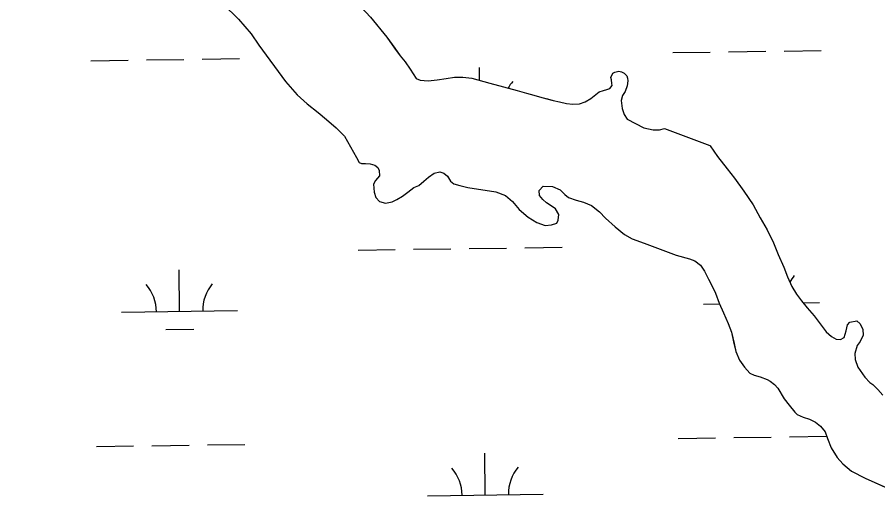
# Model space of a CAD drawing. Extents: x 3767014 to 3805179, y 361544 to 387384.
# Drawn here: x 3790112 to 3790854, y 367447 to 367868 of the extents above; entities that cross this region are included whole.
import ezdxf

# ---------------------------------------------------------------- set-up
doc = ezdxf.new("R2010")
doc.units = 0
for name, color, linetype in [('V-RIVR-EDGE', 7, 'Continuous'), ('V-TOPO-SHOR', 7, 'Continuous'), ('V-WETL-SWMP', 7, 'Continuous')]:
    doc.layers.add(name, color=color, linetype=linetype)

msp = doc.modelspace()

# ---------------------------------------------------------------- linework, layer by layer
at = {"layer": 'V-RIVR-EDGE'}
msp.add_spline([(3785266.865, 377529.211), (3785342.8, 377494.248), (3785391.258, 377467.439), (3785439.72, 377442.249), (3785475.246, 377418.707), (3785525.316, 377389.469), (3785575.383, 377359.422), (3785621.413, 377331.811), (3785722.351, 377269.288), (3785796.661, 377231.094), (3785852.385, 377199.415), (3785928.324, 377166.069), (3785964.678, 377149.804), (3786028.506, 377124.576), (3786060.018, 377113.175), (3786092.316, 377092.068), (3786117.34, 377073.405), (3786135.083, 377053.143), (3786154.458, 377039.347), (3786176.258, 377024.735), (3786206.946, 377006.867), (3786256.211, 376979.248), (3786328.098, 376942.677), (3786374.949, 376919.917), (3786491.265, 376862.208), (3786553.467, 376833.749), (3786619.713, 376805.279), (3786729.589, 376759.718), (3786796.656, 376736.099), (3786845.136, 376718.187), (3786867.767, 376712.469), (3787003.51, 376661.992), (3787089.16, 376631.048), (3787163.496, 376603.367), (3787230.559, 376578.13), (3787257.223, 376568.359), (3787300.044, 376551.27), (3787354.992, 376532.533), (3787409.127, 376512.181), (3787544.074, 376466.558), (3787612.756, 376442.126), (3787657.197, 376425.841), (3787730.724, 376398.162), (3787781.63, 376380.244), (3787834.96, 376361.511), (3787891.524, 376341.961), (3787940, 376322.432), (3787998.976, 376297.215), (3788050.697, 376281.721), (3788117.768, 376259.719), (3788176.757, 376240.164), (3788221.198, 376223.879), (3788259.981, 376209.226), (3788406.252, 376164.383), (3788541.215, 376125.23), (3788606.67, 376104.041), (3788679.39, 376077.173), (3788748.889, 376055.974), (3788871.693, 376005.528), (3788969.454, 375966.467), (3789047.013, 375933.926), (3789119.723, 375903.014), (3789155.253, 375881.09), (3789182.716, 375867.274), (3789214.225, 375854.256), (3789257.04, 375834.74), (3789281.286, 375828.21), (3789303.105, 375821.686), (3789328.955, 375809.491), (3789367.724, 375789.177), (3789414.577, 375767.225), (3789468.708, 375745.255), (3789509.105, 375728.981), (3789555.157, 375710.266), (3789585.849, 375694.015), (3789620.578, 375675.328), (3789681.97, 375646.062), (3789753.859, 375610.3), (3789792.633, 375591.603), (3789842.712, 375566.408), (3789897.64, 375539.584), (3789938.019, 375516.03), (3789968.727, 375506.25), (3790004.289, 375497.265), (3790030.972, 375494.773), (3790047.128, 375487.455), (3790077.007, 375469.589), (3790124.633, 375433.077), (3790192.442, 375382.768), (3790252.165, 375332.478), (3790290.91, 375302.459), (3790337.741, 375271.611), (3790406.357, 375220.491), (3790469.329, 375175.855), (3790570.248, 375106.054), (3790647.751, 375050.868), (3790691.367, 375028.115), (3790744.667, 374997.251), (3790806.838, 374955.852), (3790873.863, 374915.249), (3790932, 374877.903), (3791002.231, 374825.97), (3791052.265, 374782.175), (3791082.927, 374753.793), (3791131.331, 374705.149), (3791170.05, 374664.616), (3791192.631, 374638.681), (3791220.891, 374620.01), (3791288.67, 374557.569), (3791322.577, 374533.223), (3791362.944, 374504.817), (3791396.042, 374480.473), (3791434.785, 374449.645), (3791482.407, 374411.517), (3791534.052, 374365.291), (3791646.192, 374254.216), (3791707.514, 374196.644), (3791738.968, 374161.791), (3791773.65, 374123.694), (3791803.497, 374092.888), (3791829.321, 374070.18), (3791830.912, 374059.662), (3791837.316, 374032.958), (3791849.409, 374017.562), (3791884.123, 373992.405), (3791930.977, 373971.262), (3791954.393, 373955.838), (3791993.134, 373924.202), (3792026.979, 373874.785), (3792047.912, 373836.722), (3792063.186, 373799.482), (3792086.509, 373746.857), (3792112.249, 373690.181), (3792141.261, 373648.864), (3792158.993, 373624.558), (3792177.552, 373607.528), (3792214.702, 373586.409), (3792255.083, 373563.665), (3792301.119, 373538.48), (3792346.34, 373510.871), (3792382.671, 373485.71), (3792422.225, 373455.689), (3792479.537, 373411.875), (3792548.144, 373356.711), (3792619.168, 373298.307), (3792672.431, 373252.077), (3792709.534, 373212.357), (3792750.656, 373162.113), (3792839.385, 373068.08), (3792888.572, 373008.92), (3792945.027, 372945.699), (3792999.062, 372884.91), (3793053.898, 372820.884), (3793149.89, 372720.363), (3793208.761, 372653.092), (3793261.195, 372598.777), (3793315.232, 372538.796), (3793358.792, 372493.399), (3793409.592, 372432.618), (3793462.809, 372367.787), (3793498.283, 372323.219), (3793536.997, 372280.26), (3793578.124, 372232.443), (3793604.724, 372196.792), (3793668.438, 372125.466), (3793703.128, 372090.604), (3793760.41, 372034.66), (3793806.384, 371984.404), (3793839.438, 371942.268), (3793939.427, 371823.136), (3793981.333, 371763.186), (3794029.674, 371688.662), (3794050.609, 371651.408), (3794073.177, 371620.62), (3794178.796, 371488.535), (3794237.625, 371404.28), (3794268.243, 371358.106), (3794301.293, 371314.353), (3794332.724, 371269.794), (3794395.613, 371192), (3794429.476, 371149.862), (3794472.201, 371093.953), (3794523.788, 371024.274), (3794601.175, 370922.181), (3794640.679, 370871.942), (3794687.421, 370805.509), (3794733.389, 370752.828), (3794829.339, 370635.323), (3794895.463, 370557.521), (3794959.948, 370470.826), (3795013.158, 370403.569), (3795070.394, 370329.023), (3795159.854, 370203.448), (3795225.98, 370126.454), (3795296.13, 370041.363), (3795379.18, 369940.065), (3795459.001, 369841.201), (3795508.163, 369772.337), (3795554.103, 369708.333), (3795661.315, 369566.538), (3795715.338, 369500.897), (3795762.105, 369444.169), (3795798.366, 369390.703), (3795915.247, 369234.327), (3795963.601, 369165.465), (3796028.082, 369077.153), (3796043.387, 369052.853), (3796054.672, 369037.459), (3796077.242, 369007.48), (3796148.213, 368927.239), (3796183.677, 368878.627), (3796226.382, 368814.631), (3796275.531, 368740.105), (3796314.222, 368688.25), (3796353.714, 368633.158), (3796401.268, 368567.533), (3796456.873, 368487.33), (3796513.292, 368409.551), (3796545.533, 368365.8), (3796626.113, 368246.716), (3796670.449, 368188.377), (3796704.298, 368140.578), (3796751.041, 368074.145), (3796787.308, 368023.105), (3796838.907, 367958.278), (3796844.528, 367942.09), (3796845.295, 367925.104), (3796846.094, 367921.059), (3796852.559, 367919.425), (3796863.071, 367918.59), (3796875.166, 367904.003), (3796903.398, 367874.01), (3796931.629, 367844.017), (3796952.579, 367812.424), (3796982.392, 367767.87), (3797007.371, 367730.606), (3797037.194, 367690.095), (3797062.185, 367657.684), (3797075.869, 367631.77), (3797095.223, 367609.078), (3797126.665, 367569.372), (3797156.484, 367527.244), (3797212.099, 367451.085), (3797254.808, 367388.706), (3797302.183, 367327.228)], degree=3, dxfattribs=at)
at = {"layer": 'V-TOPO-SHOR'}
for points in [[(3790289.371, 367879.441), (3790302.427, 367866.592), (3790313.431, 367854.001), (3790320.08, 367844.242), (3790343.102, 367812.65), (3790353.084, 367801.343), (3790361.788, 367793.374), (3790371.264, 367786.175), (3790378.434, 367780.005), (3790386.628, 367772.808), (3790393.796, 367765.611), (3790404.122, 367747.099)], [(3790408.259, 367876.945), (3790416.451, 367868.208)], [(3790416.451, 367868.208), (3790430.525, 367850.995), (3790437.175, 367841.492), (3790441.779, 367834.813), (3790446.129, 367829.677), (3790450.477, 367823.512), (3790455.83, 367815.374)], [(3790455.83, 367815.374), (3790459.097, 367813.881), (3790466.017, 367813.354), (3790473.709, 367814.108), (3790481.659, 367815.376), (3790488.842, 367816.385), (3790496.02, 367816.629), (3790503.71, 367815.589), (3790519.341, 367811.2), (3790542.915, 367804.998), (3790550.859, 367802.676), (3790557.265, 367801.126), (3790564.184, 367799.061), (3790569.052, 367797.769), (3790573.922, 367796.479), (3790579.302, 367795.187), (3790585.452, 367793.892), (3790590.834, 367793.112), (3790596.476, 367793.614), (3790601.607, 367795.141), (3790606.485, 367798.209), (3790610.593, 367801.533), (3790613.673, 367803.835), (3790617.266, 367805.109), (3790620.088, 367805.873), (3790622.654, 367806.639), (3790624.71, 367809.455), (3790624.456, 367810.993), (3790624.206, 367814.325), (3790623.696, 367816.121), (3790625.243, 367819.965), (3790627.039, 367820.729), (3790630.375, 367821.749), (3790632.937, 367820.975), (3790634.987, 367819.947), (3790637.289, 367817.635), (3790638.055, 367815.58), (3790638.305, 367813.272), (3790637.785, 367808.916), (3790635.98, 367804.048), (3790633.666, 367800.72), (3790632.632, 367796.362), (3790633.388, 367789.44), (3790635.171, 367784.308), (3790637.727, 367780.201), (3790652.071, 367772.738), (3790660.016, 367771.184), (3790665.656, 367771.174), (3790670.016, 367772.19), (3790709.045, 367757.475)], [(3790709.045, 367757.475), (3790709.155, 367757.26), (3790715.57, 367747.984), (3790724.038, 367737.421), (3790730.196, 367729.433), (3790738.407, 367718.098), (3790746.359, 367706.506), (3790752.511, 367695.174), (3790758.408, 367684.873), (3790763.788, 367673.544), (3790767.884, 367663.502), (3790772.752, 367652.689), (3790776.078, 367644.192), (3790779.664, 367635.952), (3790783.766, 367629.514), (3790788.128, 367623.589), (3790793.005, 367617.662), (3790798.909, 367610.705), (3790805.067, 367602.718), (3790809.43, 367596.793), (3790813.796, 367592.924), (3790817.906, 367590.602), (3790821.765, 367590.335), (3790824.855, 367592.131), (3790826.668, 367597.788), (3790827.706, 367602.931), (3790829.768, 367605.243), (3790835.689, 367606.517), (3790838.511, 367603.68), (3790841.075, 367598.787), (3790841.323, 367593.901), (3790838.74, 367588.502), (3790836.16, 367585.162), (3790834.089, 367578.221), (3790834.335, 367573.077), (3790836.637, 367566.384), (3790842.54, 367557.883), (3790846.904, 367553.242), (3790849.472, 367551.438), (3790853.836, 367547.313), (3790858.201, 367542.416)], [(3790404.122, 367747.099), (3790406.682, 367742.983), (3790408.48, 367741.953), (3790412.077, 367741.947), (3790415.929, 367741.683), (3790420.037, 367740.646), (3790422.603, 367738.586), (3790423.883, 367736.014), (3790424.129, 367731.389), (3790420.783, 367727.285), (3790418.978, 367724.207), (3790419.478, 367717.268), (3790421.012, 367712.642), (3790424.086, 367709.295), (3790429.222, 367707.743), (3790434.877, 367709.017), (3790438.991, 367711.065), (3790443.878, 367713.881), (3790448.51, 367717.469), (3790453.655, 367721.311), (3790458.025, 367723.101), (3790462.4, 367726.947), (3790466.263, 367730.279), (3790471.149, 367733.609), (3790476.034, 367734.883), (3790479.628, 367733.593), (3790482.706, 367731.019), (3790485.266, 367726.902), (3790488.344, 367724.584), (3790493.48, 367723.031), (3790500.415, 367721.477), (3790524.557, 367717.576), (3790532.771, 367714.477), (3790538.67, 367709.326), (3790544.566, 367702.379), (3790552.258, 367695.684), (3790559.7, 367691.302), (3790566.889, 367688.719), (3790572.541, 367689.223), (3790576.912, 367690.499), (3790578.202, 367693.063), (3790578.726, 367698.201), (3790575.908, 367702.832), (3790571.29, 367706.18), (3790568.212, 367708.243), (3790564.878, 367711.073), (3790562.058, 367714.42), (3790561.81, 367718.788), (3790565.156, 367722.634), (3790573.377, 367722.362), (3790580.051, 367719.265), (3790583.898, 367715.405), (3790586.976, 367712.828), (3790593.65, 367710.504), (3790600.071, 367708.693), (3790607.001, 367705.855), (3790613.927, 367700.444), (3790619.054, 367694.783), (3790627.262, 367687.572), (3790635.468, 367680.877), (3790642.141, 367677.011), (3790652.411, 367673.394), (3790679.879, 367663.064), (3790691.434, 367659.957), (3790696.056, 367658.151), (3790700.931, 367654.286), (3790704.517, 367649.142), (3790707.843, 367642.199), (3790711.427, 367635.768), (3790713.985, 367630.112), (3790717.05, 367621.629), (3790720.63, 367613.144), (3790724.724, 367604.143), (3790727.534, 367596.686), (3790729.83, 367586.919), (3790731.356, 367579.981), (3790734.682, 367572.524), (3790738.78, 367566.349), (3790743.394, 367561.203), (3790747.244, 367559.396), (3790752.38, 367558.102), (3790758.543, 367555.777), (3790761.109, 367554.487), (3790764.699, 367551.399), (3790767.519, 367548.31), (3790773.153, 367539.049), (3790777.509, 367533.647), (3790782.38, 367527.728), (3790784.432, 367525.668), (3790789.564, 367523.345), (3790794.956, 367521.537), (3790800.089, 367518.958), (3790804.451, 367515.61), (3790808.551, 367510.719), (3790810.595, 367504.807), (3790813.663, 367496.838), (3790818.785, 367488.605), (3790823.655, 367482.944), (3790831.093, 367476.763), (3790842.9, 367470.832), (3790882.942, 367452.769)]]:
    msp.add_lwpolyline(points, dxfattribs=at)
at = {"layer": 'V-WETL-SWMP'}
for p, q in [((3790289.37, 367879.442), (3790302.426, 367866.592)), ((3790302.426, 367866.592), (3790313.43, 367854.002)), ((3790416.452, 367868.209), (3790430.525, 367850.996)), ((3790313.43, 367854.002), (3790320.08, 367844.242)), ((3790430.525, 367850.996), (3790437.176, 367841.493)), ((3790320.08, 367844.242), (3790343.102, 367812.649)), ((3790437.176, 367841.493), (3790441.779, 367834.815)), ((3790725.145, 367838.349), (3790757.142, 367838.793)), ((3790773.14, 367839.015), (3790805.137, 367839.46)), ((3790223.267, 367831.366), (3790255.264, 367831.811)), ((3790271.263, 367832.033), (3790303.26, 367832.477)), ((3790441.779, 367834.815), (3790446.13, 367829.677)), ((3790677.149, 367837.682), (3790709.146, 367838.126)), ((3790175.272, 367830.699), (3790207.269, 367831.144)), ((3790446.13, 367829.677), (3790450.478, 367823.513)), ((3790510.403, 367813.71), (3790510.247, 367824.933)), ((3790450.478, 367823.513), (3790455.832, 367815.374)), ((3790481.661, 367815.376), (3790488.842, 367816.387)), ((3790488.842, 367816.387), (3790496.021, 367816.63)), ((3790496.021, 367816.63), (3790503.711, 367815.589)), ((3790623.698, 367816.123), (3790625.244, 367819.966)), ((3790625.244, 367819.966), (3790627.04, 367820.731)), ((3790627.04, 367820.731), (3790630.375, 367821.75)), ((3790630.375, 367821.75), (3790632.938, 367820.976)), ((3790632.938, 367820.976), (3790634.987, 367819.947)), ((3790634.987, 367819.947), (3790637.289, 367817.635)), ((3790637.289, 367817.635), (3790638.055, 367815.582)), ((3790343.102, 367812.649), (3790353.083, 367801.343)), ((3790455.832, 367815.374), (3790459.097, 367813.882)), ((3790459.097, 367813.882), (3790466.018, 367813.355)), ((3790466.018, 367813.355), (3790473.711, 367814.109)), ((3790473.711, 367814.109), (3790481.661, 367815.376)), ((3790503.711, 367815.589), (3790519.341, 367811.2)), ((3790519.341, 367811.2), (3790542.916, 367805)), ((3790622.654, 367806.639), (3790624.711, 367809.455)), ((3790624.208, 367814.327), (3790623.698, 367816.123)), ((3790624.457, 367810.994), (3790624.208, 367814.327)), ((3790624.711, 367809.455), (3790624.457, 367810.994)), ((3790638.306, 367813.274), (3790637.785, 367808.917)), ((3790638.055, 367815.582), (3790638.306, 367813.274)), ((3790542.916, 367805), (3790550.86, 367802.677)), ((3790550.86, 367802.677), (3790557.266, 367801.127)), ((3790606.486, 367798.21), (3790610.594, 367801.535)), ((3790610.594, 367801.535), (3790613.675, 367803.836)), ((3790613.675, 367803.836), (3790617.267, 367805.111)), ((3790617.267, 367805.111), (3790620.089, 367805.875)), ((3790620.089, 367805.875), (3790622.654, 367806.639)), ((3790635.981, 367804.049), (3790633.667, 367800.721)), ((3790637.785, 367808.917), (3790635.981, 367804.049)), ((3790353.083, 367801.343), (3790361.788, 367793.375)), ((3790557.266, 367801.127), (3790564.184, 367799.062)), ((3790564.184, 367799.062), (3790573.922, 367796.479)), ((3790573.922, 367796.479), (3790579.303, 367795.187)), ((3790579.303, 367795.187), (3790585.454, 367793.893)), ((3790596.478, 367793.615), (3790601.608, 367795.143)), ((3790601.608, 367795.143), (3790606.486, 367798.21)), ((3790633.667, 367800.721), (3790632.633, 367796.364)), ((3790632.633, 367796.364), (3790633.389, 367789.44)), ((3790361.788, 367793.375), (3790371.265, 367786.175)), ((3790585.454, 367793.893), (3790590.836, 367793.113)), ((3790590.836, 367793.113), (3790596.478, 367793.615)), ((3790633.389, 367789.44), (3790635.173, 367784.309)), ((3790371.265, 367786.175), (3790378.434, 367780.005)), ((3790378.434, 367780.005), (3790386.628, 367772.807)), ((3790635.173, 367784.309), (3790637.729, 367780.202)), ((3790637.729, 367780.202), (3790652.072, 367772.739)), ((3790386.628, 367772.807), (3790393.796, 367765.611)), ((3790652.072, 367772.739), (3790660.016, 367771.185)), ((3790665.657, 367771.174), (3790670.017, 367772.191)), ((3790670.017, 367772.191), (3790709.046, 367757.476)), ((3790393.796, 367765.611), (3790404.122, 367747.1)), ((3790660.016, 367771.185), (3790665.657, 367771.174)), ((3790709.046, 367757.476), (3790709.157, 367757.26)), ((3790709.157, 367757.26), (3790715.571, 367747.986)), ((3790404.122, 367747.1), (3790406.683, 367742.984)), ((3790406.683, 367742.984), (3790408.48, 367741.953)), ((3790715.571, 367747.986), (3790724.039, 367737.422)), ((3790408.48, 367741.953), (3790412.076, 367741.946)), ((3790412.076, 367741.946), (3790415.929, 367741.682)), ((3790415.929, 367741.682), (3790420.038, 367740.646)), ((3790420.038, 367740.646), (3790422.603, 367738.586)), ((3790422.603, 367738.586), (3790423.883, 367736.014)), ((3790423.883, 367736.014), (3790424.13, 367731.389)), ((3790471.149, 367733.609), (3790476.033, 367734.884)), ((3790476.033, 367734.884), (3790479.628, 367733.593)), ((3790724.039, 367737.422), (3790730.198, 367729.435)), ((3790424.13, 367731.389), (3790420.783, 367727.285)), ((3790462.401, 367726.947), (3790466.262, 367730.279)), ((3790466.262, 367730.279), (3790471.149, 367733.609)), ((3790479.628, 367733.593), (3790482.705, 367731.018)), ((3790482.705, 367731.018), (3790485.266, 367726.902)), ((3790730.198, 367729.435), (3790738.408, 367718.099)), ((3790420.783, 367727.285), (3790418.978, 367724.206)), ((3790418.978, 367724.206), (3790419.478, 367717.268)), ((3790448.51, 367717.468), (3790453.655, 367721.312)), ((3790453.655, 367721.312), (3790458.026, 367723.102)), ((3790458.026, 367723.102), (3790462.401, 367726.947)), ((3790485.266, 367726.902), (3790488.345, 367724.584)), ((3790488.345, 367724.584), (3790493.48, 367723.032)), ((3790493.48, 367723.032), (3790500.414, 367721.477)), ((3790500.414, 367721.477), (3790524.556, 367717.576)), ((3790561.81, 367718.788), (3790565.157, 367722.635)), ((3790565.157, 367722.635), (3790573.378, 367722.362)), ((3790573.378, 367722.362), (3790580.052, 367719.266)), ((3790419.478, 367717.268), (3790421.011, 367712.641)), ((3790421.011, 367712.641), (3790424.087, 367709.295)), ((3790438.991, 367711.064), (3790443.878, 367713.881)), ((3790443.878, 367713.881), (3790448.51, 367717.468)), ((3790524.556, 367717.576), (3790532.771, 367714.477)), ((3790532.771, 367714.477), (3790538.67, 367709.327)), ((3790562.058, 367714.42), (3790561.81, 367718.788)), ((3790564.878, 367711.074), (3790562.058, 367714.42)), ((3790580.052, 367719.266), (3790583.898, 367715.405)), ((3790583.898, 367715.405), (3790586.976, 367712.829)), ((3790586.976, 367712.829), (3790593.651, 367710.504)), ((3790738.408, 367718.099), (3790746.36, 367706.507)), ((3790424.087, 367709.295), (3790429.222, 367707.743)), ((3790429.222, 367707.743), (3790434.877, 367709.017)), ((3790434.877, 367709.017), (3790438.991, 367711.064)), ((3790538.67, 367709.327), (3790544.565, 367702.379)), ((3790568.212, 367708.242), (3790564.878, 367711.074)), ((3790571.291, 367706.181), (3790568.212, 367708.242)), ((3790575.909, 367702.832), (3790571.291, 367706.181)), ((3790593.651, 367710.504), (3790600.07, 367708.693)), ((3790600.07, 367708.693), (3790607.001, 367705.854)), ((3790607.001, 367705.854), (3790613.927, 367700.445)), ((3790746.36, 367706.507), (3790752.512, 367695.176)), ((3790544.565, 367702.379), (3790552.259, 367695.684)), ((3790578.726, 367698.202), (3790575.909, 367702.832)), ((3790578.202, 367693.064), (3790578.726, 367698.202)), ((3790613.927, 367700.445), (3790619.054, 367694.783)), ((3790552.259, 367695.684), (3790559.701, 367691.302)), ((3790559.701, 367691.302), (3790566.889, 367688.719)), ((3790572.542, 367689.222), (3790576.912, 367690.498)), ((3790576.912, 367690.498), (3790578.202, 367693.064)), ((3790619.054, 367694.783), (3790627.261, 367687.573)), ((3790752.512, 367695.176), (3790758.409, 367684.874)), ((3790566.889, 367688.719), (3790572.542, 367689.222)), ((3790627.261, 367687.573), (3790635.469, 367680.877)), ((3790758.409, 367684.874), (3790763.789, 367673.545)), ((3790635.469, 367680.877), (3790642.141, 367677.011)), ((3790642.141, 367677.011), (3790652.411, 367673.394)), ((3790453.558, 367668.048), (3790485.555, 367668.493)), ((3790501.553, 367668.715), (3790533.55, 367669.159)), ((3790549.549, 367669.382), (3790581.546, 367669.826)), ((3790652.411, 367673.394), (3790679.88, 367663.064)), ((3790763.789, 367673.545), (3790767.885, 367663.504)), ((3790405.563, 367667.381), (3790437.559, 367667.826)), ((3790679.88, 367663.064), (3790691.435, 367659.958)), ((3790767.885, 367663.504), (3790772.752, 367652.689)), ((3790691.435, 367659.958), (3790696.056, 367658.151)), ((3790696.056, 367658.151), (3790700.93, 367654.287)), ((3790700.93, 367654.287), (3790704.516, 367649.142)), ((3790251.69, 367614.497), (3790251.19, 367650.494)), ((3790704.516, 367649.142), (3790707.842, 367642.199)), ((3790772.752, 367652.689), (3790776.079, 367644.193)), ((3790707.842, 367642.199), (3790711.427, 367635.769)), ((3790776.079, 367644.193), (3790779.665, 367635.954)), ((3790711.427, 367635.769), (3790713.985, 367630.112)), ((3790779.665, 367635.954), (3790783.768, 367629.515)), ((3790713.985, 367630.112), (3790717.051, 367621.628)), ((3790783.768, 367629.515), (3790788.13, 367623.589)), ((3790788.13, 367623.589), (3790793.006, 367617.663)), ((3790703.555, 367620.774), (3790717.331, 367620.965)), ((3790717.051, 367621.628), (3790720.631, 367613.143)), ((3790789.455, 367621.978), (3790803.563, 367622.174)), ((3790793.006, 367617.663), (3790798.91, 367610.705)), ((3790201.695, 367613.803), (3790301.685, 367615.192)), ((3790720.631, 367613.143), (3790724.724, 367604.143)), ((3790798.91, 367610.705), (3790805.068, 367602.718)), ((3790724.724, 367604.143), (3790727.535, 367596.687)), ((3790805.068, 367602.718), (3790809.43, 367596.793)), ((3790826.668, 367597.788), (3790827.707, 367602.931)), ((3790827.707, 367602.931), (3790829.77, 367605.243)), ((3790829.77, 367605.243), (3790835.689, 367606.517)), ((3790835.689, 367606.517), (3790838.513, 367603.682)), ((3790838.513, 367603.682), (3790841.076, 367598.789)), ((3790239.906, 367598.901), (3790263.903, 367599.234)), ((3790727.535, 367596.687), (3790729.829, 367586.92)), ((3790809.43, 367596.793), (3790813.796, 367592.926)), ((3790824.856, 367592.132), (3790826.668, 367597.788)), ((3790841.324, 367593.901), (3790838.741, 367588.503)), ((3790841.076, 367598.789), (3790841.324, 367593.901)), ((3790729.829, 367586.92), (3790731.356, 367579.98)), ((3790813.796, 367592.926), (3790817.907, 367590.602)), ((3790817.907, 367590.602), (3790821.765, 367590.337)), ((3790821.765, 367590.337), (3790824.856, 367592.132)), ((3790838.741, 367588.503), (3790836.162, 367585.164)), ((3790731.356, 367579.98), (3790734.682, 367572.523)), ((3790836.162, 367585.164), (3790834.09, 367578.222)), ((3790734.682, 367572.523), (3790738.78, 367566.35)), ((3790834.09, 367578.222), (3790834.337, 367573.077)), ((3790834.337, 367573.077), (3790836.639, 367566.384)), ((3790738.78, 367566.35), (3790743.394, 367561.202)), ((3790836.639, 367566.384), (3790842.54, 367557.883)), ((3790743.394, 367561.202), (3790747.245, 367559.396)), ((3790747.245, 367559.396), (3790752.38, 367558.102)), ((3790752.38, 367558.102), (3790758.542, 367555.778)), ((3790842.54, 367557.883), (3790846.904, 367553.243)), ((3790758.542, 367555.778), (3790761.108, 367554.488)), ((3790761.108, 367554.488), (3790764.699, 367551.398)), ((3790764.699, 367551.398), (3790767.519, 367548.31)), ((3790846.904, 367553.243), (3790849.473, 367551.438)), ((3790849.473, 367551.438), (3790853.838, 367547.313)), ((3790767.519, 367548.31), (3790773.153, 367539.05)), ((3790853.838, 367547.313), (3790858.202, 367542.417)), ((3790773.153, 367539.05), (3790777.51, 367533.646)), ((3790777.51, 367533.646), (3790782.379, 367527.727)), ((3790782.379, 367527.727), (3790784.431, 367525.668)), ((3790784.431, 367525.668), (3790789.564, 367523.346)), ((3790789.564, 367523.346), (3790794.956, 367521.537)), ((3790794.956, 367521.537), (3790800.089, 367518.958)), ((3790800.089, 367518.958), (3790804.45, 367515.609)), ((3790804.45, 367515.609), (3790808.551, 367510.72)), ((3790681.752, 367505.028), (3790713.749, 367505.472)), ((3790729.748, 367505.695), (3790761.745, 367506.139)), ((3790777.743, 367506.361), (3790809.74, 367506.806)), ((3790808.551, 367510.72), (3790810.595, 367504.807)), ((3790810.595, 367504.807), (3790813.662, 367496.837)), ((3790179.893, 367498.057), (3790211.89, 367498.501)), ((3790227.888, 367498.723), (3790259.885, 367499.168)), ((3790275.883, 367499.39), (3790307.88, 367499.834)), ((3790515.349, 367456.282), (3790514.849, 367492.279)), ((3790813.662, 367496.837), (3790818.784, 367488.606)), ((3790818.784, 367488.606), (3790823.654, 367482.944)), ((3790823.654, 367482.944), (3790831.093, 367476.764)), ((3790831.093, 367476.764), (3790842.899, 367470.832)), ((3790842.899, 367470.832), (3790882.942, 367452.769)), ((3790465.354, 367455.587), (3790565.344, 367456.976))]:
    msp.add_line(p, q, dxfattribs=at)
for centre, start, end in [((3790565.978, 367790.178), 140.024035, 151.362665), ((3790306.921, 367615.739), 140.024034, 181.567693), ((3790808.799, 367622.722), 140.024035, 150.972664), ((3790196.446, 367614.205), 0.024037, 41.567696), ((3790460.105, 367455.989), 0.024037, 41.567696), ((3790570.58, 367457.524), 140.024034, 181.567693)]:
    msp.add_arc(centre, 35.246, start, end, dxfattribs=at)

doc.saveas('drawing.dxf')
